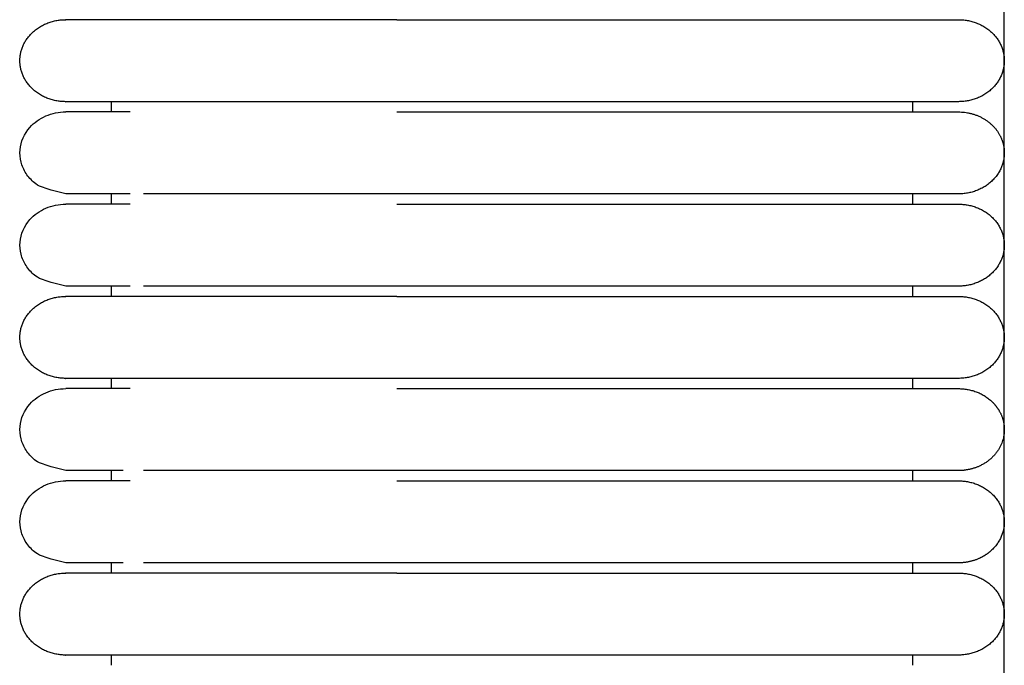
# Model space of a CAD drawing. Header units: millimetres. Extents: x -31695 to -19845, y -5614 to 7253.
# Tile 280 of 432: x -28383 to -28334, y 5180 to 5212. Entities that reach past the tile are written whole.
import ezdxf

# ---------------------------------------------------------------- set-up
doc = ezdxf.new("R2010")
doc.units = ezdxf.units.MM
doc.layers.add('2d', color=7, linetype='Continuous', true_color=0x000000)

msp = doc.modelspace()

# ---------------------------------------------------------------- linework, layer by layer
at = {"layer": '2d', "linetype": 'Continuous', "lineweight": -3}
msp.add_lwpolyline([(-28334.026, 4598.27), (-28334.026, 5374.719)], dxfattribs=at)
for points, weights, knots in [([(-28380.493, 5208.265), (-28382.76, 5208.265), (-28382.76, 5210.295), (-28382.76, 5212.325), (-28380.493, 5212.325)], [1, 0.707106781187, 1, 0.707106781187, 1], [0, 0, 0, 1.570796, 1.570796, 3.141593, 3.141593, 3.141593]), ([(-28364.104, 5212.325), (-28369.737, 5212.325), (-28373.721, 5212.325), (-28376.385, 5212.325), (-28377.298, 5212.325)], [1, 0.853553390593, 0.853553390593, 0.853553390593, 0.919067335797], [0, 0, 0, 9.941125, 9.941125, 16.590224, 16.590224, 16.590224]), ([(-28344.226, 5212.325), (-28340.94, 5212.325), (-28338.617, 5212.325), (-28336.293, 5212.325), (-28336.293, 5212.325)], [1, 0.853553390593, 0.853553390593, 0.853553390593, 1], [0, 0, 0, 5.79899, 5.79899, 11.59798, 11.59798, 11.59798]), ([(-28336.293, 5212.325), (-28334.026, 5212.325), (-28334.026, 5210.295), (-28334.026, 5208.265), (-28336.293, 5208.265)], [1, 0.707106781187, 1, 0.707106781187, 1], [6.283185, 6.283185, 6.283185, 9.424778, 9.424778, 12.566371, 12.566371, 12.566371]), ([(-28364.104, 5208.265), (-28369.737, 5208.265), (-28373.721, 5208.265), (-28376.385, 5208.265), (-28377.298, 5208.265)], [1, 0.853553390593, 0.853553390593, 0.853553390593, 0.919067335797], [0, 0, 0, 9.941125, 9.941125, 16.590224, 16.590224, 16.590224]), ([(-28336.293, 5208.265), (-28336.293, 5208.265), (-28338.617, 5208.265), (-28340.94, 5208.265), (-28344.226, 5208.265)], [1, 0.853553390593, 0.853553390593, 0.853553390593, 1], [0, 0, 0, 5.79899, 5.79899, 11.59798, 11.59798, 11.59798]), ([(-28344.226, 5207.757), (-28340.94, 5207.757), (-28338.617, 5207.757), (-28336.293, 5207.757), (-28336.293, 5207.757)], [1, 0.853553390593, 0.853553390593, 0.853553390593, 1], [0, 0, 0, 5.79899, 5.79899, 11.59798, 11.59798, 11.59798]), ([(-28334.273, 5206.649), (-28334.026, 5206.215), (-28334.026, 5205.728), (-28334.026, 5204.887), (-28334.69, 5204.292), (-28335.354, 5203.698), (-28336.293, 5203.698)], [0.874965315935, 0.909550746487, 1, 0.853553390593, 0.853553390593, 0.853553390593, 1], [2.290392, 2.290392, 2.290392, 3.313708, 3.313708, 4.970563, 4.970563, 6.627417, 6.627417, 6.627417]), ([(-28336.293, 5203.698), (-28336.293, 5203.698), (-28338.617, 5203.698), (-28340.94, 5203.698), (-28344.226, 5203.698)], [1, 0.853553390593, 0.853553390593, 0.853553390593, 1], [0, 0, 0, 5.79899, 5.79899, 11.59798, 11.59798, 11.59798]), ([(-28344.226, 5203.19), (-28340.94, 5203.19), (-28338.617, 5203.19), (-28336.293, 5203.19), (-28336.293, 5203.19)], [1, 0.853553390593, 0.853553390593, 0.853553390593, 1], [0, 0, 0, 5.79899, 5.79899, 11.59798, 11.59798, 11.59798]), ([(-28336.293, 5203.19), (-28335.354, 5203.19), (-28334.69, 5202.596), (-28334.026, 5202.001), (-28334.026, 5201.16), (-28334.026, 5200.319), (-28334.69, 5199.725), (-28335.354, 5199.13), (-28336.293, 5199.13)], [1, 0.853553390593, 0.853553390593, 0.853553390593, 1, 0.853553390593, 0.853553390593, 0.853553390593, 1], [0, 0, 0, 1.656854, 1.656854, 3.313708, 3.313708, 4.970563, 4.970563, 6.627417, 6.627417, 6.627417]), ([(-28336.293, 5199.13), (-28336.293, 5199.13), (-28338.617, 5199.13), (-28340.94, 5199.13), (-28344.226, 5199.13)], [1, 0.853553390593, 0.853553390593, 0.853553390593, 1], [0, 0, 0, 5.79899, 5.79899, 11.59798, 11.59798, 11.59798]), ([(-28380.493, 5194.563), (-28382.76, 5194.563), (-28382.76, 5196.593), (-28382.76, 5198.623), (-28380.493, 5198.623)], [1, 0.707106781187, 1, 0.707106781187, 1], [0, 0, 0, 1.570796, 1.570796, 3.141593, 3.141593, 3.141593]), ([(-28364.104, 5198.623), (-28369.737, 5198.623), (-28373.721, 5198.623), (-28376.385, 5198.623), (-28377.298, 5198.623)], [1, 0.853553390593, 0.853553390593, 0.853553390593, 0.919067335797], [0, 0, 0, 9.941125, 9.941125, 16.590224, 16.590224, 16.590224]), ([(-28344.226, 5198.623), (-28340.94, 5198.623), (-28338.617, 5198.623), (-28336.293, 5198.623), (-28336.293, 5198.623)], [1, 0.853553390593, 0.853553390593, 0.853553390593, 1], [0, 0, 0, 5.79899, 5.79899, 11.59798, 11.59798, 11.59798]), ([(-28336.293, 5198.623), (-28334.026, 5198.623), (-28334.026, 5196.593), (-28334.026, 5194.563), (-28336.293, 5194.563)], [1, 0.707106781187, 1, 0.707106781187, 1], [6.283185, 6.283185, 6.283185, 9.424778, 9.424778, 12.566371, 12.566371, 12.566371]), ([(-28364.104, 5194.563), (-28369.737, 5194.563), (-28373.721, 5194.563), (-28376.385, 5194.563), (-28377.298, 5194.563)], [1, 0.853553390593, 0.853553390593, 0.853553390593, 0.919067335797], [0, 0, 0, 9.941125, 9.941125, 16.590224, 16.590224, 16.590224]), ([(-28336.293, 5194.563), (-28336.293, 5194.563), (-28338.617, 5194.563), (-28340.94, 5194.563), (-28344.226, 5194.563)], [1, 0.853553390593, 0.853553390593, 0.853553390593, 1], [0, 0, 0, 5.79899, 5.79899, 11.59798, 11.59798, 11.59798]), ([(-28344.226, 5194.055), (-28340.94, 5194.055), (-28338.617, 5194.055), (-28336.293, 5194.055), (-28336.293, 5194.055)], [1, 0.853553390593, 0.853553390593, 0.853553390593, 1], [0, 0, 0, 5.79899, 5.79899, 11.59798, 11.59798, 11.59798]), ([(-28336.293, 5194.055), (-28335.354, 5194.055), (-28334.69, 5193.461), (-28334.436, 5193.234), (-28334.273, 5192.947)], [1, 0.853553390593, 0.853553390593, 0.853553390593, 0.874965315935], [0, 0, 0, 1.656854, 1.656854, 2.290392, 2.290392, 2.290392]), ([(-28334.273, 5192.947), (-28334.026, 5192.513), (-28334.026, 5192.025), (-28334.026, 5190.782), (-28335.264, 5190.217)], [0.874965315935, 0.909550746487, 1, 0.797556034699, 0.874965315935], [14.737798, 14.737798, 14.737798, 15.707963, 15.707963, 17.879391, 17.879391, 17.879391]), ([(-28336.293, 5189.996), (-28336.293, 5189.996), (-28338.617, 5189.996), (-28340.94, 5189.996), (-28344.226, 5189.996)], [1, 0.853553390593, 0.853553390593, 0.853553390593, 1], [0, 0, 0, 5.79899, 5.79899, 11.59798, 11.59798, 11.59798]), ([(-28344.226, 5189.488), (-28340.94, 5189.488), (-28338.617, 5189.488), (-28336.293, 5189.488), (-28336.293, 5189.488)], [1, 0.853553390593, 0.853553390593, 0.853553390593, 1], [0, 0, 0, 5.79899, 5.79899, 11.59798, 11.59798, 11.59798]), ([(-28336.293, 5189.488), (-28335.354, 5189.488), (-28334.69, 5188.894), (-28334.026, 5188.299), (-28334.026, 5187.458), (-28334.026, 5186.617), (-28334.69, 5186.023), (-28334.944, 5185.795), (-28335.264, 5185.649)], [1, 0.853553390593, 0.853553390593, 0.853553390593, 1, 0.853553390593, 0.853553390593, 0.853553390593, 0.874965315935], [0, 0, 0, 1.656854, 1.656854, 3.313708, 3.313708, 4.970563, 4.970563, 5.604101, 5.604101, 5.604101]), ([(-28336.293, 5185.428), (-28336.293, 5185.428), (-28338.617, 5185.428), (-28340.94, 5185.428), (-28344.226, 5185.428)], [1, 0.853553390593, 0.853553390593, 0.853553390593, 1], [0, 0, 0, 5.79899, 5.79899, 11.59798, 11.59798, 11.59798]), ([(-28380.493, 5180.861), (-28382.76, 5180.861), (-28382.76, 5182.891), (-28382.76, 5184.921), (-28380.493, 5184.921)], [1, 0.707106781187, 1, 0.707106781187, 1], [0, 0, 0, 1.570796, 1.570796, 3.141593, 3.141593, 3.141593]), ([(-28364.104, 5184.921), (-28369.737, 5184.921), (-28373.721, 5184.921), (-28376.385, 5184.921), (-28377.298, 5184.921)], [1, 0.853553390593, 0.853553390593, 0.853553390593, 0.919067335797], [0, 0, 0, 9.941125, 9.941125, 16.590224, 16.590224, 16.590224]), ([(-28344.226, 5184.921), (-28340.94, 5184.921), (-28338.617, 5184.921), (-28336.293, 5184.921), (-28336.293, 5184.921)], [1, 0.853553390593, 0.853553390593, 0.853553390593, 1], [0, 0, 0, 5.79899, 5.79899, 11.59798, 11.59798, 11.59798]), ([(-28336.293, 5184.921), (-28334.026, 5184.921), (-28334.026, 5182.891), (-28334.026, 5180.861), (-28336.293, 5180.861)], [1, 0.707106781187, 1, 0.707106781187, 1], [6.283185, 6.283185, 6.283185, 9.424778, 9.424778, 12.566371, 12.566371, 12.566371]), ([(-28364.104, 5180.861), (-28369.737, 5180.861), (-28373.721, 5180.861), (-28376.385, 5180.861), (-28377.298, 5180.861)], [1, 0.853553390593, 0.853553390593, 0.853553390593, 0.919067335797], [0, 0, 0, 9.941125, 9.941125, 16.590224, 16.590224, 16.590224]), ([(-28336.293, 5180.861), (-28336.293, 5180.861), (-28338.617, 5180.861), (-28340.94, 5180.861), (-28344.226, 5180.861)], [1, 0.853553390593, 0.853553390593, 0.853553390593, 1], [0, 0, 0, 5.79899, 5.79899, 11.59798, 11.59798, 11.59798])]:
    msp.add_rational_spline(points, weights, degree=2, knots=knots, dxfattribs=at)
for points, weights in [([(-28377.298, 5212.325), (-28380.493, 5212.325), (-28380.493, 5212.325)], [0.919067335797, 0.951503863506, 1]), ([(-28377.298, 5208.265), (-28380.493, 5208.265), (-28380.493, 5208.265)], [0.919067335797, 0.951503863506, 1]), ([(-28336.293, 5207.757), (-28334.904, 5207.757), (-28334.273, 5206.649)], [1, 0.797556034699, 0.874965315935]), ([(-28377.298, 5198.623), (-28380.493, 5198.623), (-28380.493, 5198.623)], [0.919067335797, 0.951503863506, 1]), ([(-28377.298, 5194.563), (-28380.493, 5194.563), (-28380.493, 5194.563)], [0.919067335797, 0.951503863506, 1]), ([(-28335.264, 5190.217), (-28335.749, 5189.996), (-28336.293, 5189.996)], [0.874965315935, 0.909550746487, 1]), ([(-28335.264, 5185.649), (-28335.749, 5185.428), (-28336.293, 5185.428)], [0.874965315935, 0.909550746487, 1]), ([(-28377.298, 5184.921), (-28380.493, 5184.921), (-28380.493, 5184.921)], [0.919067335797, 0.951503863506, 1]), ([(-28377.298, 5180.861), (-28380.493, 5180.861), (-28380.493, 5180.861)], [0.919067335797, 0.951503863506, 1])]:
    msp.add_rational_spline(points, weights, degree=2, dxfattribs=at)
for points, degree in [([(-28364.104, 5212.325), (-28354.165, 5212.325), (-28344.226, 5212.325)], 2), ([(-28378.226, 5207.758), (-28378.226, 5208.011), (-28378.226, 5208.265)], 2), ([(-28344.226, 5208.265), (-28354.165, 5208.265), (-28364.104, 5208.265)], 2), ([(-28338.56, 5207.758), (-28338.56, 5208.011), (-28338.56, 5208.265)], 2), ([(-28364.104, 5207.757), (-28354.165, 5207.757), (-28344.226, 5207.757)], 2), ([(-28380.488, 5203.698), (-28380.488, 5203.698), (-28380.488, 5203.698), (-28380.487, 5203.698)], 3), ([(-28378.226, 5203.19), (-28378.226, 5203.444), (-28378.226, 5203.698)], 2), ([(-28344.226, 5203.698), (-28354.165, 5203.698), (-28364.104, 5203.698)], 2), ([(-28338.56, 5203.19), (-28338.56, 5203.444), (-28338.56, 5203.698)], 2), ([(-28364.104, 5203.19), (-28354.165, 5203.19), (-28344.226, 5203.19)], 2), ([(-28380.488, 5199.13), (-28380.488, 5199.13), (-28380.488, 5199.13), (-28380.487, 5199.13)], 3), ([(-28378.226, 5198.623), (-28378.226, 5198.877), (-28378.226, 5199.13)], 2), ([(-28344.226, 5199.13), (-28354.165, 5199.13), (-28364.104, 5199.13)], 2), ([(-28338.56, 5198.623), (-28338.56, 5198.877), (-28338.56, 5199.13)], 2), ([(-28364.104, 5198.623), (-28354.165, 5198.623), (-28344.226, 5198.623)], 2), ([(-28378.226, 5194.056), (-28378.226, 5194.309), (-28378.226, 5194.563)], 2), ([(-28344.226, 5194.563), (-28354.165, 5194.563), (-28364.104, 5194.563)], 2), ([(-28338.56, 5194.055), (-28338.56, 5194.309), (-28338.56, 5194.563)], 2), ([(-28364.104, 5194.055), (-28354.165, 5194.055), (-28344.226, 5194.055)], 2), ([(-28380.488, 5189.996), (-28380.488, 5189.996), (-28380.488, 5189.996), (-28380.487, 5189.996)], 3), ([(-28378.226, 5189.488), (-28378.226, 5189.742), (-28378.226, 5189.996)], 2), ([(-28344.226, 5189.996), (-28354.165, 5189.996), (-28364.104, 5189.996)], 2), ([(-28338.56, 5189.488), (-28338.56, 5189.742), (-28338.56, 5189.996)], 2), ([(-28364.104, 5189.488), (-28354.165, 5189.488), (-28344.226, 5189.488)], 2), ([(-28380.488, 5185.428), (-28380.488, 5185.428), (-28380.488, 5185.428), (-28380.487, 5185.428)], 3), ([(-28378.226, 5184.921), (-28378.226, 5185.175), (-28378.226, 5185.428)], 2), ([(-28344.226, 5185.428), (-28354.165, 5185.428), (-28364.104, 5185.428)], 2), ([(-28338.56, 5184.921), (-28338.56, 5185.174), (-28338.56, 5185.428)], 2), ([(-28364.104, 5184.921), (-28354.165, 5184.921), (-28344.226, 5184.921)], 2), ([(-28378.226, 5180.354), (-28378.226, 5180.607), (-28378.226, 5180.861)], 2), ([(-28344.226, 5180.861), (-28354.165, 5180.861), (-28364.104, 5180.861)], 2), ([(-28338.56, 5180.353), (-28338.56, 5180.607), (-28338.56, 5180.861)], 2)]:
    msp.add_open_spline(points, degree=degree, dxfattribs=at)
for points, knots in [([(-28380.488, 5203.698), (-28381.68, 5203.986), (-28381.869, 5204.102), (-28382.035, 5204.239), (-28382.2, 5204.377), (-28382.343, 5204.537), (-28382.456, 5204.712), (-28382.569, 5204.888), (-28382.652, 5205.078), (-28382.703, 5205.276), (-28382.753, 5205.473), (-28382.771, 5205.677), (-28382.754, 5205.879), (-28382.72, 5206.283), (-28382.547, 5206.677), (-28382.266, 5206.993), (-28382.054, 5207.231), (-28381.782, 5207.425), (-28381.476, 5207.557), (-28381.171, 5207.688), (-28380.832, 5207.758), (-28380.493, 5207.758)], [27.520771, 27.520771, 27.520771, 27.520771, 29.220805, 29.220805, 29.220805, 30.919985, 30.919985, 30.919985, 32.619455, 32.619455, 32.619455, 34.319733, 34.319733, 34.319733, 37.755657, 37.755657, 37.755657, 40.317792, 40.317792, 40.317792, 42.878078, 42.878078, 42.878078, 42.878078]), ([(-28377.298, 5207.758), (-28378.075, 5207.758), (-28378.711, 5207.758), (-28379.203, 5207.758), (-28379.623, 5207.758), (-28379.939, 5207.758), (-28380.152, 5207.758), (-28380.366, 5207.758), (-28380.478, 5207.758), (-28380.493, 5207.758)], [0, 0, 0, 0, 8.64999, 8.64999, 8.64999, 15.950307, 15.950307, 15.950307, 23.144641, 23.144641, 23.144641, 23.144641]), ([(-28377.299, 5203.698), (-28378.073, 5203.698), (-28378.707, 5203.698), (-28379.198, 5203.698), (-28379.617, 5203.698), (-28379.933, 5203.698), (-28380.147, 5203.698), (-28380.361, 5203.698), (-28380.472, 5203.698), (-28380.487, 5203.698)], [0.021131, 0.021131, 0.021131, 0.021131, 8.582819, 8.582819, 8.582819, 15.826704, 15.826704, 15.826704, 22.965424, 22.965424, 22.965424, 22.965424]), ([(-28364.104, 5203.698), (-28364.33, 5203.698), (-28364.563, 5203.698), (-28364.789, 5203.698), (-28365.017, 5203.698), (-28365.245, 5203.698), (-28365.473, 5203.698), (-28365.701, 5203.698), (-28365.928, 5203.698), (-28366.155, 5203.698), (-28366.381, 5203.698), (-28366.607, 5203.698), (-28366.832, 5203.698), (-28367.058, 5203.698), (-28367.282, 5203.698), (-28367.504, 5203.698), (-28367.727, 5203.698), (-28367.949, 5203.698), (-28368.168, 5203.698), (-28368.388, 5203.698), (-28368.606, 5203.698), (-28368.823, 5203.698), (-28369.039, 5203.698), (-28369.254, 5203.698), (-28369.466, 5203.698), (-28369.679, 5203.698), (-28369.888, 5203.698), (-28370.094, 5203.698), (-28370.299, 5203.698), (-28370.502, 5203.698), (-28370.7, 5203.698), (-28370.899, 5203.698), (-28371.094, 5203.698), (-28371.285, 5203.698), (-28371.477, 5203.698), (-28371.664, 5203.698), (-28371.848, 5203.698), (-28372.031, 5203.698), (-28372.211, 5203.698), (-28372.386, 5203.698), (-28372.562, 5203.698), (-28372.733, 5203.698), (-28372.9, 5203.698), (-28373.068, 5203.698), (-28373.231, 5203.698), (-28373.389, 5203.698), (-28373.469, 5203.698), (-28373.547, 5203.698), (-28373.624, 5203.698), (-28373.701, 5203.698), (-28373.777, 5203.698), (-28373.957, 5203.698), (-28373.975, 5203.698), (-28373.992, 5203.698), (-28374.113, 5203.698), (-28374.131, 5203.698), (-28374.148, 5203.698), (-28374.268, 5203.698), (-28374.302, 5203.698), (-28374.336, 5203.698), (-28374.47, 5203.698), (-28374.503, 5203.698), (-28374.537, 5203.698), (-28374.668, 5203.698), (-28374.734, 5203.698), (-28374.798, 5203.698), (-28374.934, 5203.698), (-28374.942, 5203.698), (-28374.95, 5203.698), (-28375.052, 5203.698), (-28375.114, 5203.698), (-28375.176, 5203.698), (-28375.236, 5203.698), (-28375.297, 5203.698), (-28375.357, 5203.698), (-28375.416, 5203.698), (-28375.475, 5203.698), (-28375.533, 5203.698), (-28375.676, 5203.698), (-28375.69, 5203.698), (-28375.704, 5203.698), (-28375.801, 5203.698), (-28375.815, 5203.698), (-28375.828, 5203.698), (-28375.923, 5203.698), (-28375.977, 5203.698), (-28376.029, 5203.698), (-28376.081, 5203.698), (-28376.132, 5203.698), (-28376.183, 5203.698), (-28376.645, 5203.698)], [0, 0, 0, 0, 0.643985, 0.643985, 0.643985, 1.289245, 1.289245, 1.289245, 1.935684, 1.935684, 1.935684, 2.583186, 2.583186, 2.583186, 3.231642, 3.231642, 3.231642, 3.880955, 3.880955, 3.880955, 4.531055, 4.531055, 4.531055, 5.181918, 5.181918, 5.181918, 5.831837, 5.831837, 5.831837, 6.475741, 6.475741, 6.475741, 7.113967, 7.113967, 7.113967, 7.746576, 7.746576, 7.746576, 8.373496, 8.373496, 8.373496, 8.994599, 8.994599, 8.994599, 9.609659, 9.609659, 9.609659, 9.914824, 9.914824, 9.914824, 10.36126, 10.36126, 10.36126, 10.576534, 10.576534, 10.576534, 10.792918, 10.792918, 10.792918, 11.083119, 11.083119, 11.083119, 11.375202, 11.375202, 11.375202, 11.779805, 11.779805, 11.779805, 11.964832, 11.964832, 11.964832, 12.262298, 12.262298, 12.262298, 12.561485, 12.561485, 12.561485, 13.013434, 13.013434, 13.013434, 13.240814, 13.240814, 13.240814, 13.469124, 13.469124, 13.469124, 13.774976, 13.774976, 13.774976, 14.082471, 14.082471, 14.082471, 14.082471]), ([(-28380.488, 5199.13), (-28381.68, 5199.418), (-28381.869, 5199.534), (-28382.035, 5199.672), (-28382.2, 5199.81), (-28382.343, 5199.97), (-28382.456, 5200.145), (-28382.569, 5200.32), (-28382.652, 5200.511), (-28382.703, 5200.708), (-28382.753, 5200.906), (-28382.771, 5201.11), (-28382.754, 5201.312), (-28382.72, 5201.716), (-28382.547, 5202.109), (-28382.266, 5202.426), (-28382.054, 5202.663), (-28381.782, 5202.857), (-28381.476, 5202.989), (-28381.171, 5203.121), (-28380.832, 5203.19), (-28380.493, 5203.19)], [27.520771, 27.520771, 27.520771, 27.520771, 29.220805, 29.220805, 29.220805, 30.919985, 30.919985, 30.919985, 32.619455, 32.619455, 32.619455, 34.319733, 34.319733, 34.319733, 37.755657, 37.755657, 37.755657, 40.317792, 40.317792, 40.317792, 42.878078, 42.878078, 42.878078, 42.878078]), ([(-28377.298, 5203.19), (-28378.075, 5203.19), (-28378.711, 5203.19), (-28379.203, 5203.19), (-28379.623, 5203.19), (-28379.939, 5203.19), (-28380.152, 5203.19), (-28380.366, 5203.19), (-28380.478, 5203.19), (-28380.493, 5203.19)], [0, 0, 0, 0, 8.64999, 8.64999, 8.64999, 15.950307, 15.950307, 15.950307, 23.144641, 23.144641, 23.144641, 23.144641]), ([(-28377.299, 5199.13), (-28378.073, 5199.13), (-28378.707, 5199.13), (-28379.198, 5199.13), (-28379.617, 5199.13), (-28379.933, 5199.13), (-28380.147, 5199.13), (-28380.361, 5199.13), (-28380.472, 5199.13), (-28380.487, 5199.13)], [0.021132, 0.021132, 0.021132, 0.021132, 8.582819, 8.582819, 8.582819, 15.826704, 15.826704, 15.826704, 22.965424, 22.965424, 22.965424, 22.965424]), ([(-28364.104, 5199.13), (-28364.33, 5199.13), (-28364.563, 5199.13), (-28364.789, 5199.13), (-28365.017, 5199.13), (-28365.245, 5199.13), (-28365.473, 5199.13), (-28365.701, 5199.13), (-28365.928, 5199.13), (-28366.155, 5199.13), (-28366.381, 5199.13), (-28366.607, 5199.13), (-28366.832, 5199.13), (-28367.058, 5199.13), (-28367.282, 5199.13), (-28367.504, 5199.13), (-28367.727, 5199.13), (-28367.949, 5199.13), (-28368.168, 5199.13), (-28368.388, 5199.13), (-28368.606, 5199.13), (-28368.823, 5199.13), (-28369.039, 5199.13), (-28369.254, 5199.13), (-28369.466, 5199.13), (-28369.679, 5199.13), (-28369.888, 5199.13), (-28370.094, 5199.13), (-28370.299, 5199.13), (-28370.502, 5199.13), (-28370.7, 5199.13), (-28370.899, 5199.13), (-28371.094, 5199.13), (-28371.285, 5199.13), (-28371.477, 5199.13), (-28371.664, 5199.13), (-28371.848, 5199.13), (-28372.031, 5199.13), (-28372.211, 5199.13), (-28372.386, 5199.13), (-28372.562, 5199.13), (-28372.733, 5199.13), (-28372.9, 5199.13), (-28373.068, 5199.13), (-28373.231, 5199.13), (-28373.389, 5199.13), (-28373.469, 5199.13), (-28373.547, 5199.13), (-28373.624, 5199.13), (-28373.701, 5199.13), (-28373.777, 5199.13), (-28373.957, 5199.13), (-28373.975, 5199.13), (-28373.992, 5199.13), (-28374.113, 5199.13), (-28374.131, 5199.13), (-28374.148, 5199.13), (-28374.268, 5199.13), (-28374.302, 5199.13), (-28374.336, 5199.13), (-28374.47, 5199.13), (-28374.503, 5199.13), (-28374.537, 5199.13), (-28374.668, 5199.13), (-28374.734, 5199.13), (-28374.798, 5199.13), (-28374.934, 5199.13), (-28374.942, 5199.13), (-28374.95, 5199.13), (-28375.052, 5199.13), (-28375.114, 5199.13), (-28375.176, 5199.13), (-28375.236, 5199.13), (-28375.297, 5199.13), (-28375.357, 5199.13), (-28375.416, 5199.13), (-28375.475, 5199.13), (-28375.533, 5199.13), (-28375.676, 5199.13), (-28375.69, 5199.13), (-28375.704, 5199.13), (-28375.801, 5199.13), (-28375.815, 5199.13), (-28375.828, 5199.13), (-28375.923, 5199.13), (-28375.977, 5199.13), (-28376.029, 5199.13), (-28376.081, 5199.13), (-28376.132, 5199.13), (-28376.183, 5199.13), (-28376.645, 5199.13)], [0, 0, 0, 0, 0.643985, 0.643985, 0.643985, 1.289245, 1.289245, 1.289245, 1.935684, 1.935684, 1.935684, 2.583186, 2.583186, 2.583186, 3.231642, 3.231642, 3.231642, 3.880955, 3.880955, 3.880955, 4.531055, 4.531055, 4.531055, 5.181918, 5.181918, 5.181918, 5.831837, 5.831837, 5.831837, 6.475741, 6.475741, 6.475741, 7.113967, 7.113967, 7.113967, 7.746576, 7.746576, 7.746576, 8.373496, 8.373496, 8.373496, 8.994599, 8.994599, 8.994599, 9.609659, 9.609659, 9.609659, 9.914824, 9.914824, 9.914824, 10.36126, 10.36126, 10.36126, 10.576534, 10.576534, 10.576534, 10.792918, 10.792918, 10.792918, 11.083119, 11.083119, 11.083119, 11.375202, 11.375202, 11.375202, 11.779805, 11.779805, 11.779805, 11.964832, 11.964832, 11.964832, 12.262298, 12.262298, 12.262298, 12.561485, 12.561485, 12.561485, 13.013434, 13.013434, 13.013434, 13.240814, 13.240814, 13.240814, 13.469124, 13.469124, 13.469124, 13.774976, 13.774976, 13.774976, 14.082471, 14.082471, 14.082471, 14.082471]), ([(-28380.488, 5189.996), (-28381.68, 5190.284), (-28381.869, 5190.4), (-28382.035, 5190.537), (-28382.2, 5190.675), (-28382.343, 5190.835), (-28382.456, 5191.01), (-28382.569, 5191.186), (-28382.652, 5191.376), (-28382.703, 5191.574), (-28382.753, 5191.771), (-28382.771, 5191.975), (-28382.754, 5192.177), (-28382.72, 5192.581), (-28382.547, 5192.975), (-28382.266, 5193.291), (-28382.054, 5193.529), (-28381.782, 5193.723), (-28381.476, 5193.854), (-28381.171, 5193.986), (-28380.832, 5194.056), (-28380.493, 5194.056)], [27.520771, 27.520771, 27.520771, 27.520771, 29.220805, 29.220805, 29.220805, 30.919985, 30.919985, 30.919985, 32.619455, 32.619455, 32.619455, 34.319733, 34.319733, 34.319733, 37.755657, 37.755657, 37.755657, 40.317792, 40.317792, 40.317792, 42.878078, 42.878078, 42.878078, 42.878078]), ([(-28377.298, 5194.056), (-28378.075, 5194.056), (-28378.711, 5194.056), (-28379.203, 5194.056), (-28379.623, 5194.056), (-28379.939, 5194.056), (-28380.152, 5194.056), (-28380.366, 5194.056), (-28380.478, 5194.056), (-28380.493, 5194.056)], [0, 0, 0, 0, 8.64999, 8.64999, 8.64999, 15.950307, 15.950307, 15.950307, 23.144641, 23.144641, 23.144641, 23.144641]), ([(-28377.644, 5189.996), (-28378.264, 5189.996), (-28378.782, 5189.996), (-28379.198, 5189.996), (-28379.617, 5189.996), (-28379.933, 5189.996), (-28380.147, 5189.996), (-28380.361, 5189.996), (-28380.472, 5189.996), (-28380.487, 5189.996)], [1.313013, 1.313013, 1.313013, 1.313013, 8.570478, 8.570478, 8.570478, 15.820579, 15.820579, 15.820579, 22.965425, 22.965425, 22.965425, 22.965425]), ([(-28364.104, 5189.996), (-28364.33, 5189.996), (-28364.563, 5189.996), (-28364.789, 5189.996), (-28365.017, 5189.996), (-28365.245, 5189.996), (-28365.473, 5189.996), (-28365.701, 5189.996), (-28365.928, 5189.996), (-28366.155, 5189.996), (-28366.381, 5189.996), (-28366.607, 5189.996), (-28366.832, 5189.996), (-28367.058, 5189.996), (-28367.282, 5189.996), (-28367.504, 5189.996), (-28367.727, 5189.996), (-28367.949, 5189.996), (-28368.168, 5189.996), (-28368.388, 5189.996), (-28368.606, 5189.996), (-28368.823, 5189.996), (-28369.039, 5189.996), (-28369.254, 5189.996), (-28369.466, 5189.996), (-28369.679, 5189.996), (-28369.888, 5189.996), (-28370.094, 5189.996), (-28370.299, 5189.996), (-28370.502, 5189.996), (-28370.7, 5189.996), (-28370.899, 5189.996), (-28371.094, 5189.996), (-28371.285, 5189.996), (-28371.476, 5189.996), (-28371.663, 5189.996), (-28371.848, 5189.996), (-28372.031, 5189.996), (-28372.211, 5189.996), (-28372.386, 5189.996), (-28372.561, 5189.996), (-28372.732, 5189.996), (-28372.9, 5189.996), (-28373.068, 5189.996), (-28373.231, 5189.996), (-28373.389, 5189.996), (-28373.469, 5189.996), (-28373.547, 5189.996), (-28373.624, 5189.996), (-28373.701, 5189.996), (-28373.777, 5189.996), (-28373.957, 5189.996), (-28373.975, 5189.996), (-28373.992, 5189.996), (-28374.113, 5189.996), (-28374.131, 5189.996), (-28374.148, 5189.996), (-28374.268, 5189.996), (-28374.302, 5189.996), (-28374.336, 5189.996), (-28374.47, 5189.996), (-28374.503, 5189.996), (-28374.537, 5189.996), (-28374.668, 5189.996), (-28374.734, 5189.996), (-28374.798, 5189.996), (-28374.934, 5189.996), (-28374.942, 5189.996), (-28374.95, 5189.996), (-28375.052, 5189.996), (-28375.114, 5189.996), (-28375.176, 5189.996), (-28375.236, 5189.996), (-28375.297, 5189.996), (-28375.357, 5189.996), (-28375.416, 5189.996), (-28375.475, 5189.996), (-28375.533, 5189.996), (-28375.676, 5189.996), (-28375.69, 5189.996), (-28375.704, 5189.996), (-28375.801, 5189.996), (-28375.815, 5189.996), (-28375.828, 5189.996), (-28375.923, 5189.996), (-28375.977, 5189.996), (-28376.029, 5189.996), (-28376.081, 5189.996), (-28376.132, 5189.996), (-28376.183, 5189.996), (-28376.645, 5189.996)], [0, 0, 0, 0, 0.643985, 0.643985, 0.643985, 1.289245, 1.289245, 1.289245, 1.935684, 1.935684, 1.935684, 2.583186, 2.583186, 2.583186, 3.231642, 3.231642, 3.231642, 3.880955, 3.880955, 3.880955, 4.531055, 4.531055, 4.531055, 5.181918, 5.181918, 5.181918, 5.831836, 5.831836, 5.831836, 6.475741, 6.475741, 6.475741, 7.113967, 7.113967, 7.113967, 7.746576, 7.746576, 7.746576, 8.373496, 8.373496, 8.373496, 8.994599, 8.994599, 8.994599, 9.609659, 9.609659, 9.609659, 9.914824, 9.914824, 9.914824, 10.36126, 10.36126, 10.36126, 10.576534, 10.576534, 10.576534, 10.792918, 10.792918, 10.792918, 11.083119, 11.083119, 11.083119, 11.375202, 11.375202, 11.375202, 11.779805, 11.779805, 11.779805, 11.964832, 11.964832, 11.964832, 12.262298, 12.262298, 12.262298, 12.561485, 12.561485, 12.561485, 13.013433, 13.013433, 13.013433, 13.240814, 13.240814, 13.240814, 13.469124, 13.469124, 13.469124, 13.774976, 13.774976, 13.774976, 14.082471, 14.082471, 14.082471, 14.082471]), ([(-28380.488, 5185.428), (-28381.68, 5185.716), (-28381.869, 5185.832), (-28382.035, 5185.97), (-28382.2, 5186.108), (-28382.343, 5186.268), (-28382.456, 5186.443), (-28382.569, 5186.618), (-28382.652, 5186.809), (-28382.703, 5187.006), (-28382.753, 5187.204), (-28382.771, 5187.408), (-28382.754, 5187.61), (-28382.72, 5188.013), (-28382.547, 5188.407), (-28382.266, 5188.724), (-28382.054, 5188.961), (-28381.782, 5189.155), (-28381.476, 5189.287), (-28381.171, 5189.419), (-28380.832, 5189.488), (-28380.493, 5189.488)], [27.520771, 27.520771, 27.520771, 27.520771, 29.220805, 29.220805, 29.220805, 30.919985, 30.919985, 30.919985, 32.619455, 32.619455, 32.619455, 34.319733, 34.319733, 34.319733, 37.755657, 37.755657, 37.755657, 40.317792, 40.317792, 40.317792, 42.878078, 42.878078, 42.878078, 42.878078]), ([(-28377.298, 5189.488), (-28378.075, 5189.488), (-28378.711, 5189.488), (-28379.203, 5189.488), (-28379.623, 5189.488), (-28379.939, 5189.488), (-28380.152, 5189.488), (-28380.366, 5189.488), (-28380.478, 5189.488), (-28380.493, 5189.488)], [0, 0, 0, 0, 8.64999, 8.64999, 8.64999, 15.950307, 15.950307, 15.950307, 23.144641, 23.144641, 23.144641, 23.144641]), ([(-28377.644, 5185.428), (-28378.264, 5185.428), (-28378.782, 5185.428), (-28379.198, 5185.428), (-28379.617, 5185.428), (-28379.933, 5185.428), (-28380.147, 5185.428), (-28380.361, 5185.428), (-28380.472, 5185.428), (-28380.487, 5185.428)], [1.313058, 1.313058, 1.313058, 1.313058, 8.570478, 8.570478, 8.570478, 15.820579, 15.820579, 15.820579, 22.965426, 22.965426, 22.965426, 22.965426]), ([(-28364.104, 5185.428), (-28364.33, 5185.428), (-28364.563, 5185.428), (-28364.789, 5185.428), (-28365.017, 5185.428), (-28365.245, 5185.428), (-28365.473, 5185.428), (-28365.701, 5185.428), (-28365.928, 5185.428), (-28366.155, 5185.428), (-28366.381, 5185.428), (-28366.607, 5185.428), (-28366.832, 5185.428), (-28367.058, 5185.428), (-28367.282, 5185.428), (-28367.504, 5185.428), (-28367.727, 5185.428), (-28367.949, 5185.428), (-28368.168, 5185.428), (-28368.388, 5185.428), (-28368.606, 5185.428), (-28368.823, 5185.428), (-28369.039, 5185.428), (-28369.254, 5185.428), (-28369.466, 5185.428), (-28369.679, 5185.428), (-28369.888, 5185.428), (-28370.094, 5185.428), (-28370.299, 5185.428), (-28370.502, 5185.428), (-28370.7, 5185.428), (-28370.899, 5185.428), (-28371.094, 5185.428), (-28371.285, 5185.428), (-28371.477, 5185.428), (-28371.664, 5185.428), (-28371.848, 5185.428), (-28372.031, 5185.428), (-28372.211, 5185.428), (-28372.386, 5185.428), (-28372.562, 5185.428), (-28372.733, 5185.428), (-28372.9, 5185.428), (-28373.068, 5185.428), (-28373.231, 5185.428), (-28373.389, 5185.428), (-28373.469, 5185.428), (-28373.547, 5185.428), (-28373.624, 5185.428), (-28373.701, 5185.428), (-28373.777, 5185.428), (-28373.957, 5185.428), (-28373.975, 5185.428), (-28373.992, 5185.428), (-28374.113, 5185.428), (-28374.131, 5185.428), (-28374.148, 5185.428), (-28374.268, 5185.428), (-28374.302, 5185.428), (-28374.336, 5185.428), (-28374.47, 5185.428), (-28374.503, 5185.428), (-28374.537, 5185.428), (-28374.668, 5185.428), (-28374.734, 5185.428), (-28374.798, 5185.428), (-28374.934, 5185.428), (-28374.942, 5185.428), (-28374.95, 5185.428), (-28375.052, 5185.428), (-28375.176, 5185.428), (-28375.298, 5185.428), (-28375.504, 5185.428), (-28375.533, 5185.428), (-28375.562, 5185.428), (-28375.676, 5185.428), (-28375.704, 5185.428), (-28375.732, 5185.428), (-28375.801, 5185.428), (-28375.815, 5185.428), (-28375.828, 5185.428), (-28375.923, 5185.428), (-28375.977, 5185.428), (-28376.029, 5185.428), (-28376.081, 5185.428), (-28376.132, 5185.428), (-28376.183, 5185.428), (-28376.645, 5185.428)], [0, 0, 0, 0, 0.643985, 0.643985, 0.643985, 1.289245, 1.289245, 1.289245, 1.935684, 1.935684, 1.935684, 2.583187, 2.583187, 2.583187, 3.231643, 3.231643, 3.231643, 3.880956, 3.880956, 3.880956, 4.531057, 4.531057, 4.531057, 5.181919, 5.181919, 5.181919, 5.831838, 5.831838, 5.831838, 6.475743, 6.475743, 6.475743, 7.113969, 7.113969, 7.113969, 7.746579, 7.746579, 7.746579, 8.373499, 8.373499, 8.373499, 8.994603, 8.994603, 8.994603, 9.609664, 9.609664, 9.609664, 9.914829, 9.914829, 9.914829, 10.361265, 10.361265, 10.361265, 10.576539, 10.576539, 10.576539, 10.792923, 10.792923, 10.792923, 11.083124, 11.083124, 11.083124, 11.375207, 11.375207, 11.375207, 11.779811, 11.779811, 11.779811, 11.964838, 11.964838, 11.964838, 12.711745, 12.711745, 12.711745, 13.013463, 13.013463, 13.013463, 13.240843, 13.240843, 13.240843, 13.469153, 13.469153, 13.469153, 13.775005, 13.775005, 13.775005, 14.0825, 14.0825, 14.0825, 14.0825])]:
    msp.add_open_spline(points, degree=3, knots=knots, dxfattribs=at)

doc.saveas('drawing.dxf')
